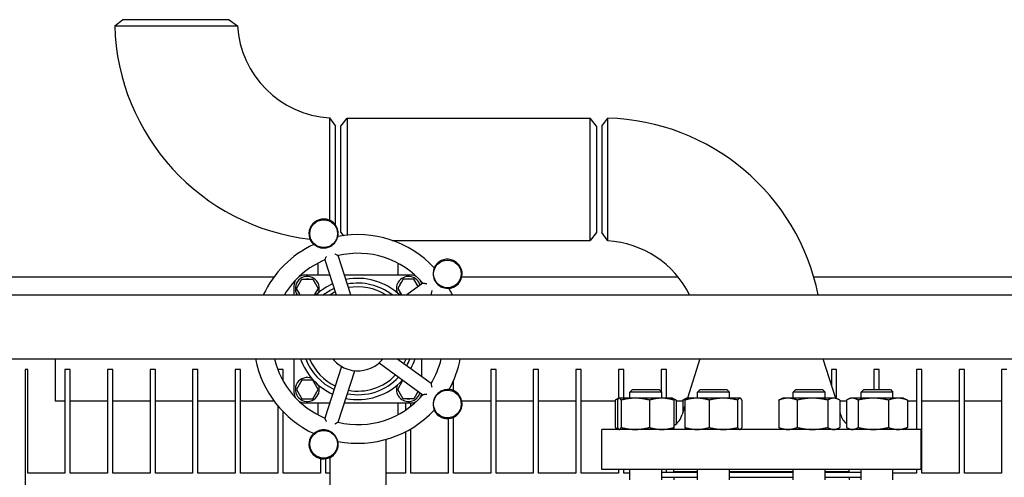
# Model space of a CAD drawing. Header units: inches. Extents: x 24 to 1128, y -69 to 748.
# Tile 656 of 656: x 760 to 784, y 647 to 658. Entities that reach past the tile are written whole.
import ezdxf

# ---------------------------------------------------------------- set-up
doc = ezdxf.new("R2010")
doc.units = ezdxf.units.IN
doc.header["$LTSCALE"] = 32
doc.header["$MEASUREMENT"] = 0
doc.layers.add('Visible (ANSI)', color=7, linetype='Continuous', lineweight=30)

msp = doc.modelspace()

# ---------------------------------------------------------------- linework, layer by layer
at = {"layer": 'Visible (ANSI)'}
for p, q in [((762.71709, 657.41115), (762.90263, 657.55353)), ((765.40763, 657.55353), (762.90273, 657.55353)), ((765.40763, 657.55353), (765.59952, 657.41121)), ((767.76281, 655.24792), (767.90513, 655.05603)), ((768.03013, 655.05353), (768.17401, 655.24103)), ((768.17401, 655.24103), (768.17401, 652.49033)), ((768.17401, 655.24103), (773.88626, 655.24103)), ((773.88626, 652.36603), (773.88626, 655.24103)), ((774.03013, 655.05353), (773.88626, 655.24103)), ((774.15513, 655.05603), (774.29751, 655.24158)), ((767.90513, 652.72654), (767.90513, 655.05603)), ((768.03013, 652.55353), (768.03013, 655.05353)), ((774.03013, 655.05353), (774.03013, 652.55353)), ((774.15513, 655.05593), (774.15513, 652.55103)), ((768.03013, 652.55353), (768.08681, 652.47966)), ((769.2372, 652.36603), (773.88626, 652.36603)), ((774.03013, 652.55353), (773.88626, 652.36603)), ((774.29745, 652.35914), (774.15513, 652.55103)), ((767.65356, 651.91107), (767.92082, 651.08853)), ((768.26255, 651.08853), (767.96266, 652.0115)), ((767.49048, 651.83433), (767.49048, 651.55353)), ((769.36548, 651.83433), (769.36548, 651.55353)), ((766.45682, 651.50853), (753.78063, 651.50853)), ((766.98789, 651.24103), (767.11418, 651.45978)), ((767.11418, 651.45978), (767.36677, 651.45978)), ((767.76973, 651.55353), (767.17798, 651.55353)), ((767.36677, 651.45978), (767.49307, 651.24103)), ((769.67798, 651.55353), (768.11146, 651.55353)), ((769.48918, 651.45978), (769.36289, 651.24103)), ((769.74177, 651.45978), (769.48918, 651.45978)), ((769.84381, 651.28305), (769.74177, 651.45978)), ((775.94931, 651.50853), (770.86822, 651.50853)), ((798.78063, 651.50853), (779.13701, 651.50853)), ((766.92798, 651.30353), (766.92798, 651.08853)), ((767.07593, 651.08853), (766.98789, 651.24103)), ((767.49307, 651.24103), (767.40502, 651.08853)), ((769.36289, 651.24103), (769.45093, 651.08853)), ((769.95529, 651.36405), (769.57607, 651.08853)), ((758.86063, 651.08853), (798.36063, 651.08853)), ((770.12899, 651.08853), (770.14632, 651.10112)), ((758.86063, 649.58853), (798.36063, 649.58853)), ((761.32063, 649.58853), (761.32063, 648.58853)), ((766.92798, 649.58853), (766.92798, 648.80353)), ((770.14632, 649.00594), (769.34446, 649.58853)), ((769.92798, 649.16458), (769.92798, 649.58853)), ((776.46091, 649.58853), (776.16761, 648.66253)), ((779.34936, 649.58853), (779.64265, 648.66253)), ((768.04717, 649.4074), (767.65356, 648.19599)), ((768.92481, 649.4917), (769.95529, 648.74301)), ((760.61063, 649.33853), (760.61063, 638.46092)), ((760.67313, 649.33853), (760.61063, 649.33853)), ((760.67313, 646.90103), (760.67313, 649.33853)), ((761.67313, 649.33853), (761.54813, 649.33853)), ((761.54813, 649.33853), (761.54813, 646.90103)), ((761.67313, 646.90103), (761.67313, 649.33853)), ((762.67313, 649.33853), (762.54813, 649.33853)), ((762.54813, 649.33853), (762.54813, 646.90103)), ((762.67313, 646.90103), (762.67313, 649.33853)), ((763.67313, 649.33853), (763.54813, 649.33853)), ((763.54813, 649.33853), (763.54813, 646.90103)), ((763.67313, 646.90103), (763.67313, 649.33853)), ((764.67313, 649.33853), (764.54813, 649.33853)), ((764.54813, 649.33853), (764.54813, 646.90103)), ((764.67313, 646.90103), (764.67313, 649.33853)), ((765.67313, 649.33853), (765.54813, 649.33853)), ((765.54813, 649.33853), (765.54813, 646.90103)), ((765.67313, 646.90103), (765.67313, 649.33853)), ((766.67313, 649.33853), (766.54813, 649.33853)), ((766.54813, 649.33853), (766.54813, 649.33496)), ((766.67313, 649.0683), (766.67313, 649.33853)), ((767.96266, 648.09556), (768.35627, 649.30697)), ((771.67313, 649.33853), (771.54813, 649.33853)), ((771.54813, 649.33853), (771.54813, 646.90103)), ((771.67313, 646.90103), (771.67313, 649.33853)), ((772.67313, 649.33853), (772.54813, 649.33853)), ((772.54813, 649.33853), (772.54813, 646.90103)), ((772.67313, 646.90103), (772.67313, 649.33853)), ((773.67313, 649.33853), (773.54813, 649.33853)), ((773.54813, 649.33853), (773.54813, 646.90103)), ((773.67313, 646.90103), (773.67313, 649.33853)), ((774.67313, 649.33853), (774.54813, 649.33853)), ((774.54813, 649.33853), (774.54813, 648.65516)), ((774.67313, 648.66253), (774.67313, 649.33853)), ((775.67313, 649.33853), (775.54813, 649.33853)), ((775.54813, 649.33853), (775.54813, 648.81682)), ((775.67313, 648.66253), (775.67313, 649.33853)), ((779.67313, 649.33853), (779.54813, 649.33853)), ((779.54813, 649.33853), (779.54813, 648.96094)), ((779.67313, 648.65418), (779.67313, 649.33853)), ((780.67313, 649.33853), (780.54813, 649.33853)), ((780.54813, 649.33853), (780.54813, 648.86353)), ((780.67313, 648.86353), (780.67313, 649.33853)), ((781.67313, 649.33853), (781.54813, 649.33853)), ((781.54813, 649.33853), (781.54813, 647.92853)), ((781.67313, 646.90103), (781.67313, 649.33853)), ((782.67313, 649.33853), (782.54813, 649.33853)), ((782.54813, 649.33853), (782.54813, 646.90103)), ((782.67313, 646.90103), (782.67313, 649.33853)), ((783.67313, 649.33853), (783.54813, 649.33853)), ((783.54813, 649.33853), (783.54813, 646.90103)), ((767.11418, 649.08478), (766.98789, 648.86603)), ((767.36677, 649.08478), (767.11418, 649.08478)), ((767.49307, 648.86603), (767.36677, 649.08478)), ((769.36289, 648.86603), (769.48791, 649.08258)), ((770.67313, 648.83948), (770.67313, 649.07283)), ((766.98789, 648.86603), (767.11418, 648.64728)), ((767.36677, 648.64728), (767.49307, 648.86603)), ((769.48918, 648.64728), (769.36289, 648.86603)), ((769.84381, 648.82401), (769.74177, 648.64728)), ((774.5594, 648.66042), (774.51545, 648.63992)), ((774.56393, 648.66253), (774.5594, 648.66042)), ((774.56842, 648.66253), (774.56393, 648.66253)), ((774.94343, 648.66253), (774.56842, 648.66253)), ((774.87643, 648.86353), (774.81393, 648.80103)), ((775.56393, 648.80103), (774.81393, 648.80103)), ((774.81393, 648.66253), (774.81393, 648.80103)), ((774.87643, 648.86353), (775.50143, 648.86353)), ((775.56394, 648.66253), (774.94343, 648.66253)), ((775.50143, 648.86353), (775.56393, 648.80103)), ((775.56393, 648.66253), (775.56393, 648.80103)), ((775.81393, 648.66253), (775.56394, 648.66253)), ((775.81393, 648.66253), (775.81845, 648.66042)), ((775.81845, 648.66042), (775.8624, 648.63992)), ((776.1487, 648.65957), (776.10042, 648.63706)), ((776.15504, 648.66253), (776.1487, 648.65957)), ((776.39415, 648.66253), (776.15504, 648.66253)), ((777.01287, 648.66253), (776.39415, 648.66253)), ((776.46754, 648.86353), (776.40504, 648.80103)), ((777.15504, 648.80103), (776.40504, 648.80103)), ((776.40504, 648.66253), (776.40504, 648.80103)), ((776.46754, 648.86353), (777.09254, 648.86353)), ((777.39876, 648.66253), (777.01287, 648.66253)), ((777.09254, 648.86353), (777.15504, 648.80103)), ((777.15504, 648.66253), (777.15504, 648.80103)), ((777.40504, 648.66253), (777.39876, 648.66253)), ((777.40504, 648.66253), (777.41139, 648.65957)), ((778.40522, 648.66253), (778.3506, 648.63706)), ((778.53023, 648.66253), (778.40522, 648.66253)), ((779.105, 648.66253), (778.53023, 648.66253)), ((778.71772, 648.86353), (778.65522, 648.80103)), ((779.40522, 648.80103), (778.65522, 648.80103)), ((778.65522, 648.66253), (778.65522, 648.80103)), ((778.71772, 648.86353), (779.34272, 648.86353)), ((779.60499, 648.66253), (779.105, 648.66253)), ((779.34272, 648.86353), (779.40522, 648.80103)), ((779.40522, 648.66253), (779.40522, 648.80103)), ((779.65522, 648.66253), (779.60499, 648.66253)), ((779.65522, 648.66253), (779.70985, 648.63706)), ((779.99634, 648.66253), (779.94786, 648.63992)), ((780.04133, 648.66253), (779.99634, 648.66253)), ((780.53297, 648.66253), (780.04133, 648.66253)), ((780.30884, 648.86353), (780.24634, 648.80103)), ((780.99634, 648.80103), (780.24634, 648.80103)), ((780.24634, 648.66253), (780.24634, 648.80103)), ((780.30884, 648.86353), (780.93384, 648.86353)), ((781.11298, 648.66253), (780.53297, 648.66253)), ((780.93384, 648.86353), (780.99634, 648.80103)), ((780.99634, 648.66253), (780.99634, 648.80103)), ((781.24634, 648.66253), (781.11298, 648.66253)), ((781.24634, 648.66253), (781.29482, 648.63992)), ((761.54813, 648.58853), (761.32063, 648.58853)), ((762.54813, 648.58853), (761.67313, 648.58853)), ((763.54813, 648.58853), (762.67313, 648.58853)), ((764.54813, 648.58853), (763.67313, 648.58853)), ((765.54813, 648.58853), (764.67313, 648.58853)), ((766.46424, 648.58853), (765.67313, 648.58853)), ((766.54813, 648.48232), (766.54813, 646.90103)), ((767.0504, 648.58853), (767.04815, 648.58853)), ((767.11418, 648.64728), (767.36677, 648.64728)), ((767.17798, 648.55353), (767.76973, 648.55353)), ((767.49048, 648.55353), (767.49048, 648.27273)), ((768.11146, 648.55353), (769.67798, 648.55353)), ((769.36548, 648.55353), (769.36548, 648.27273)), ((769.74177, 648.64728), (769.48918, 648.64728)), ((769.54813, 648.55353), (769.54813, 648.38158)), ((769.67313, 648.47247), (769.67313, 648.55353)), ((769.80781, 648.58853), (769.80555, 648.58853)), ((771.54813, 648.58853), (770.87024, 648.58853)), ((772.54813, 648.58853), (771.67313, 648.58853)), ((773.54813, 648.58853), (772.67313, 648.58853)), ((774.47449, 648.58853), (773.67313, 648.58853)), ((774.47449, 648.61744), (774.47449, 647.97362)), ((774.52524, 648.61744), (774.52524, 647.97362)), ((774.61159, 648.61744), (774.61159, 647.97362)), ((775.27527, 648.61744), (775.27527, 647.97362)), ((775.85261, 648.61744), (775.85261, 647.97362)), ((775.90336, 648.61744), (775.90336, 648.05676)), ((776.06354, 648.58853), (775.90336, 648.58853)), ((776.1103, 648.48158), (776.04568, 648.27756)), ((776.06354, 648.61744), (776.06354, 648.33394)), ((776.1103, 648.61744), (776.1103, 647.97362)), ((776.678, 648.61744), (776.678, 647.97362)), ((777.34774, 648.61744), (777.34774, 647.97362)), ((777.44978, 648.61744), (777.44978, 647.97362)), ((778.31372, 648.61744), (778.31372, 647.97362)), ((778.74675, 648.61744), (778.74675, 647.97362)), ((779.46325, 648.61744), (779.46325, 647.97362)), ((779.74673, 648.61744), (779.74673, 647.97362)), ((779.9069, 648.58853), (779.74673, 648.58853)), ((779.9069, 648.61744), (779.9069, 647.97362)), ((780.17575, 648.61744), (780.17575, 647.97362)), ((780.89019, 648.61744), (780.89019, 647.97362)), ((781.33578, 648.61744), (781.33578, 647.97362)), ((781.54813, 648.58853), (781.33578, 648.58853)), ((782.54813, 648.58853), (781.67313, 648.58853)), ((783.54813, 648.58853), (782.67313, 648.58853)), ((766.67313, 646.90103), (766.67313, 648.34384)), ((770.67313, 646.90103), (770.67313, 648.21109)), ((779.74673, 648.33394), (779.76458, 648.27756)), ((770.54813, 648.18102), (770.54813, 646.90103)), ((769.54813, 647.8746), (769.54813, 646.90103)), ((769.67313, 646.90103), (769.67313, 647.94353)), ((781.65513, 647.92853), (774.15513, 647.92853)), ((774.15513, 646.98853), (774.15513, 647.92853)), ((774.5594, 647.93064), (774.51545, 647.95113)), ((774.54813, 647.93589), (774.54813, 647.92853)), ((774.56393, 647.92853), (774.5594, 647.93064)), ((775.81393, 647.92853), (775.81845, 647.93064)), ((776.15504, 647.92853), (776.1487, 647.93149)), ((777.40504, 647.92853), (777.41139, 647.93149)), ((778.40522, 647.92853), (778.3506, 647.954)), ((779.65522, 647.92853), (779.70985, 647.954)), ((779.99634, 647.92853), (779.94786, 647.95113)), ((781.24634, 647.92853), (781.29482, 647.95113)), ((781.65513, 646.98853), (781.65513, 647.92853)), ((769.08548, 647.6934), (769.08548, 645.24353)), ((767.54813, 647.24468), (767.54813, 646.90103)), ((767.67313, 646.90103), (767.67313, 647.23955)), ((767.77048, 647.26853), (767.77048, 645.24353)), ((761.54813, 646.90103), (760.67313, 646.90103)), ((762.54813, 646.90103), (761.67313, 646.90103)), ((763.54813, 646.90103), (762.67313, 646.90103)), ((764.54813, 646.90103), (763.67313, 646.90103)), ((765.54813, 646.90103), (764.67313, 646.90103)), ((766.54813, 646.90103), (765.67313, 646.90103)), ((767.54813, 646.90103), (766.67313, 646.90103)), ((767.77048, 646.90103), (767.67313, 646.90103)), ((769.54813, 646.90103), (769.08548, 646.90103)), ((770.54813, 646.90103), (769.67313, 646.90103)), ((771.54813, 646.90103), (770.67313, 646.90103)), ((772.54813, 646.90103), (771.67313, 646.90103)), ((773.54813, 646.90103), (772.67313, 646.90103)), ((774.54813, 646.90103), (773.67313, 646.90103)), ((781.65513, 646.98853), (774.15513, 646.98853)), ((774.54813, 646.98853), (774.54813, 646.90103)), ((774.67313, 646.90103), (774.67313, 646.98853)), ((774.81393, 646.90103), (774.67313, 646.90103)), ((774.81393, 646.74103), (774.81393, 646.98853)), ((775.56393, 646.74103), (775.56393, 646.98853)), ((775.56393, 646.92353), (776.40504, 646.92353)), ((775.67313, 646.92353), (775.67313, 646.98853)), ((775.84513, 646.92853), (775.84513, 646.98853)), ((776.40504, 646.92853), (775.84513, 646.92853)), ((775.96513, 646.92853), (775.96513, 646.92353)), ((776.40504, 646.74103), (776.40504, 646.98853)), ((777.15504, 646.74103), (777.15504, 646.98853)), ((778.65522, 646.92853), (777.15504, 646.92853)), ((777.15504, 646.92353), (778.65522, 646.92353)), ((778.65522, 646.74103), (778.65522, 646.98853)), ((779.40522, 646.74103), (779.40522, 646.98853)), ((779.96513, 646.92853), (779.40522, 646.92853)), ((779.40522, 646.92353), (780.24634, 646.92353)), ((779.84513, 646.92853), (779.84513, 646.92353)), ((779.96513, 646.92853), (779.96513, 646.98853)), ((780.24634, 646.74103), (780.24634, 646.98853)), ((780.99634, 646.74103), (780.99634, 646.98853)), ((781.54813, 646.90103), (780.99634, 646.90103)), ((781.54813, 646.98853), (781.54813, 646.90103)), ((782.54813, 646.90103), (781.67313, 646.90103)), ((783.54813, 646.90103), (782.67313, 646.90103)), ((775.56393, 646.80353), (776.40504, 646.80353)), ((775.84513, 646.80353), (775.84513, 646.74103)), ((777.15504, 646.80353), (778.65522, 646.80353)), ((779.40522, 646.80353), (780.24634, 646.80353)), ((779.96513, 646.80353), (779.96513, 646.74103))]:
    msp.add_line(p, q, dxfattribs=at)
for centre in [(767.62453, 652.52628), (770.53142, 651.58177), (770.53142, 648.52529), (767.62453, 647.58078)]:
    msp.add_circle(centre, 0.325, dxfattribs=at)
for centre, radius, start, end in [((767.90513, 657.55353), 5.19, 181.571968, 263.353838), ((767.90513, 657.55353), 2.31, 183.532272, 266.467728), ((774.15513, 650.05353), 5.19, 11.503159, 88.428032), ((767.62453, 652.52628), 0.34467, 348.730099, 227.269901), ((767.62453, 652.52628), 0.33645, 239.578984, 336.421016), ((768.42798, 650.05353), 2.45, 43.00566, 100.99434), ((774.15513, 650.05353), 2.31, 26.618767, 86.467728), ((768.42798, 650.05353), 2.45, 115.00566, 155.010701), ((768.42798, 650.05353), 2.0125, 112.631409, 149.050277), ((768.42798, 650.05353), 2.0125, 40.631409, 103.368591), ((770.53142, 651.58177), 0.34467, 276.730099, 155.269901), ((767.17798, 651.30353), 0.25, 147.582292, 180), ((767.24048, 651.24103), 0.28125, 337.795252, 212.835044), ((767.17798, 651.30353), 0.25, 90, 122.417708), ((767.24048, 651.24103), 0.22125, 81.37864, 98.62136), ((768.42798, 650.05353), 1.42427, 46.609452, 101.448656), ((769.61548, 651.24103), 0.28125, 15.126137, 202.204748), ((769.61548, 651.24103), 0.22125, 81.37864, 98.62136), ((769.67798, 651.30353), 0.25, 57.582292, 90), ((769.67798, 651.30353), 0.25, 8.860487, 32.417708), ((770.53142, 651.58177), 0.33645, 167.578984, 264.421016), ((767.24048, 651.24103), 0.22125, 141.37864, 158.62136), ((767.24048, 651.24103), 0.22125, 21.37864, 38.62136), ((768.42798, 650.05353), 1.42427, 114.551344, 133.390548), ((768.42798, 650.05353), 1.31108, 115.119769, 127.868005), ((768.42798, 650.05353), 1.31108, 52.131995, 100.880231), ((768.42798, 650.05353), 1.22505, 57.657222, 100.377391), ((769.61548, 651.24103), 0.22125, 141.37864, 158.62136), ((769.61548, 651.24103), 0.22125, 21.37864, 38.62136), ((768.42798, 650.05353), 2.45, 24.989299, 28.99434), ((767.24048, 651.24103), 0.22125, 201.37864, 218.62136), ((767.24048, 651.24103), 0.22125, 321.37864, 338.62136), ((768.42798, 650.05353), 1.22505, 115.622609, 122.342778), ((769.61548, 651.24103), 0.22125, 201.37864, 218.62136), ((768.42798, 650.05353), 2.0125, 30.949723, 31.368591), ((768.42798, 650.05353), 2.45, 190.940874, 244.99434), ((768.42798, 650.05353), 2.0125, 193.359245, 247.368591), ((768.42798, 650.05353), 1.42427, 199.055448, 245.448656), ((768.42798, 650.05353), 1.31108, 200.773227, 244.880231), ((768.42798, 650.05353), 1.22505, 202.30742, 244.377391), ((768.42798, 650.05353), 0.75, 218.316134, 244.265933), ((768.42798, 650.05353), 0.75, 316.265933, 321.683866), ((768.42798, 650.05353), 1.22505, 331.622609, 337.69258), ((768.42798, 650.05353), 1.31108, 331.119769, 339.226773), ((768.42798, 650.05353), 1.42427, 330.551344, 340.944552), ((768.42798, 650.05353), 2.0125, 328.631409, 346.640755), ((768.42798, 650.05353), 2.45, 331.00566, 349.059126), ((768.42798, 650.05353), 0.75, 244.265933, 259.734067), ((768.42798, 650.05353), 0.75, 259.734067, 316.265933), ((767.24048, 648.86603), 0.28125, 67.795252, 22.204748), ((768.42798, 650.05353), 1.31108, 259.119769, 316.880231), ((768.42798, 650.05353), 1.22505, 259.622609, 316.377391), ((767.24048, 648.86603), 0.22125, 141.37864, 158.62136), ((767.24048, 648.86603), 0.22125, 81.37864, 98.62136), ((767.24048, 648.86603), 0.22125, 21.37864, 38.62136), ((768.42798, 650.05353), 1.42427, 258.551344, 317.448656), ((769.61548, 648.86603), 0.28125, 157.795252, 344.873863), ((769.61548, 648.86603), 0.22125, 141.37864, 158.62136), ((767.17798, 648.80353), 0.25, 180, 212.417708), ((767.24048, 648.86603), 0.22125, 201.37864, 218.62136), ((767.24048, 648.86603), 0.22125, 321.37864, 338.62136), ((768.42798, 650.05353), 2.0125, 256.631409, 319.368591), ((769.61548, 648.86603), 0.22125, 201.37864, 218.62136), ((769.61548, 648.86603), 0.22125, 321.37864, 338.62136), ((769.67798, 648.80353), 0.25, 327.582292, 351.139513), ((770.53142, 648.52529), 0.33645, 95.578984, 192.421016), ((770.53142, 648.52529), 0.34467, 204.730099, 83.269901), ((767.17798, 648.80353), 0.25, 237.582292, 270), ((767.24048, 648.86603), 0.22125, 261.37864, 278.62136), ((769.61548, 648.86603), 0.22125, 261.37864, 278.62136), ((769.67798, 648.80353), 0.25, 270, 302.417708), ((768.42798, 650.05353), 2.45, 259.00566, 316.99434), ((775.56902, 648.42853), 0.5, 304.554106, 342.425284), ((780.24125, 648.42853), 0.5, 197.574716, 228.033818), ((767.62453, 647.58078), 0.34467, 132.730099, 11.269901), ((767.62453, 647.58078), 0.33645, 23.578984, 120.421016)]:
    msp.add_arc(centre, radius, start, end, dxfattribs=at)
for points, knots in [([(762.7172, 657.41115), (762.71729, 657.41115), (762.73969, 657.41115), (762.84761, 657.41115), (762.95655, 657.41115), (763.2448, 657.41115), (763.42415, 657.41115), (763.81152, 657.41114), (764.018, 657.41114), (764.4287, 657.41114), (764.63267, 657.41114), (764.98555, 657.41115), (765.13741, 657.41116), (765.38424, 657.41118), (765.47847, 657.41119), (765.5778, 657.41121), (765.59952, 657.41121), (765.59952, 657.41121)], [0, 0, 0, 0, 0.30609723, 0.30609723, 0.74775686, 0.74775686, 1.1908901, 1.1908901, 1.61773044, 1.61773044, 2.04730492, 2.04730492, 2.44315297, 2.44315297, 2.84306953, 2.84306953, 3.14159265, 3.14159265, 3.14159265, 3.14159265]), ([(767.76281, 655.24792), (767.76281, 655.24792), (767.76281, 655.22619), (767.7628, 655.12687), (767.76278, 655.03263), (767.76277, 654.78581), (767.76276, 654.63395), (767.76275, 654.28107), (767.76274, 654.0771), (767.76274, 653.6664), (767.76275, 653.45991), (767.76275, 653.11307), (767.76275, 652.96762), (767.76275, 652.84206)], [-3.14159265, -3.14159265, -3.14159265, -3.14159265, -2.84306953, -2.84306953, -2.44315297, -2.44315297, -2.04730492, -2.04730492, -1.61773044, -1.61773044, -1.1908901, -1.1908901, -0.83876581, -0.83876581, -0.83876581, -0.83876581]), ([(774.29745, 652.35914), (774.29745, 652.35914), (774.29746, 652.37778), (774.29747, 652.47452), (774.29748, 652.58375), (774.2975, 652.8775), (774.29751, 653.06171), (774.29752, 653.46771), (774.29752, 653.68922), (774.29752, 654.12385), (774.29752, 654.33671), (774.29751, 654.71253), (774.29751, 654.87521), (774.29751, 655.11664), (774.29751, 655.19598), (774.29751, 655.23663), (774.29751, 655.2415), (774.29751, 655.24146)], [-3.14159265, -3.14159265, -3.14159265, -3.14159265, -2.86492266, -2.86492266, -2.40917784, -2.40917784, -1.95396487, -1.95396487, -1.49882494, -1.49882494, -1.04590561, -1.04590561, -0.59274122, -0.59274122, -0.1436733, -0.1436733, 0, 0, 0, 0]), ([(767.9329, 652.39169), (767.93543, 652.39751), (767.9379, 652.40336), (767.94394, 652.41813), (767.9473, 652.42683), (767.95272, 652.44096), (767.95485, 652.44655), (767.95812, 652.45446), (767.95931, 652.45698), (767.96036, 652.45835), (767.96056, 652.45853), (767.96073, 652.45856)], [0.580991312, 0.580991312, 0.580991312, 0.580991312, 0.631248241, 0.631248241, 0.710233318, 0.710233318, 0.777125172, 0.777125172, 0.836433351, 0.836433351, 0.854846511, 0.854846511, 0.854846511, 0.854846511]), ([(767.39234, 652.27388), (767.39276, 652.27408), (767.39404, 652.27358), (767.3986, 652.27109), (767.40213, 652.26888), (767.41145, 652.26288), (767.41734, 652.25902), (767.43145, 652.24996), (767.43976, 652.24474), (767.45027, 652.23844), (767.45222, 652.23729), (767.45417, 652.23614)], [0.256029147, 0.256029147, 0.256029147, 0.256029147, 0.303466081, 0.303466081, 0.359721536, 0.359721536, 0.422672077, 0.422672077, 0.495531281, 0.495531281, 0.511919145, 0.511919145, 0.511919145, 0.511919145]), ([(767.65356, 651.91107), (767.65355, 651.91112), (767.65401, 651.91221), (767.65513, 651.91508), (767.65555, 651.91617), (767.65602, 651.91742)], [0, 0, 0, 0, 0.0434713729, 0.0434713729, 0.0637358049, 0.0637358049, 0.0637358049, 0.0637358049]), ([(767.65602, 651.91742), (767.65629, 651.91817), (767.6566, 651.91898), (767.65737, 651.9209), (767.65784, 651.92204), (767.65836, 651.92324)], [0, 0, 0, 0, 0.0122046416, 0.0122046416, 0.0272233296, 0.0272233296, 0.0272233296, 0.0272233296]), ([(767.65836, 651.92324), (767.65879, 651.92424), (767.65924, 651.92528), (767.66238, 651.93245), (767.66564, 651.93974), (767.67226, 651.95435), (767.67564, 651.96173), (767.68262, 651.9769), (767.68628, 651.98479), (767.68998, 651.99271), (767.69003, 651.9928), (767.69007, 651.99289)], [-0.213474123, -0.213474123, -0.213474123, -0.213474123, -0.200917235, -0.200917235, -0.130058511, -0.130058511, -0.065919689, -0.065919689, 0, 0, 0.00073204, 0.00073204, 0.00073204, 0.00073204]), ([(767.88503, 652.05624), (767.88511, 652.05619), (767.88519, 652.05615), (767.89695, 652.04964), (767.90876, 652.04304), (767.9283, 652.03201), (767.93657, 652.02729), (767.94652, 652.02152), (767.94922, 652.01995), (767.95162, 652.01853)], [-1.12932249, -1.12932249, -1.12932249, -1.12932249, -1.1286543, -1.1286543, -1.032789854, -1.032789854, -0.957765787, -0.957765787, -0.927258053, -0.927258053, -0.927258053, -0.927258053]), ([(767.95162, 652.01853), (767.95273, 652.01787), (767.95376, 652.01724), (767.95552, 652.01613), (767.95626, 652.01565), (767.95694, 652.0152)], [0, 0, 0, 0, 0.0147482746, 0.0147482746, 0.0272239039, 0.0272239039, 0.0272239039, 0.0272239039]), ([(767.95694, 652.0152), (767.95702, 652.01514), (767.95711, 652.01508), (767.9589, 652.01389), (767.9603, 652.01301), (767.96215, 652.01184), (767.96265, 652.01153), (767.96266, 652.0115)], [0.4131175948, 0.4131175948, 0.4131175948, 0.4131175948, 0.4146759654, 0.4146759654, 0.4470960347, 0.4470960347, 0.4777405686, 0.4777405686, 0.4777405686, 0.4777405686]), ([(770.21963, 651.7246), (770.21994, 651.72427), (770.21986, 651.72289), (770.2189, 651.71779), (770.21789, 651.71374), (770.21507, 651.70302), (770.21321, 651.69622), (770.20895, 651.67999), (770.20656, 651.67047), (770.20382, 651.65853), (770.20333, 651.65634), (770.20284, 651.65414)], [0.256027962, 0.256027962, 0.256027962, 0.256027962, 0.303473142, 0.303473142, 0.359745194, 0.359745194, 0.422728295, 0.422728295, 0.4956367, 0.4956367, 0.511914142, 0.511914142, 0.511914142, 0.511914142]), ([(769.95529, 651.36405), (769.95533, 651.36408), (769.95653, 651.36398), (769.95962, 651.3638), (769.96078, 651.36374), (769.96209, 651.36368)], [0, 0, 0, 0, 0.0437201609, 0.0437201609, 0.0637381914, 0.0637381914, 0.0637381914, 0.0637381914]), ([(769.96209, 651.36368), (769.96289, 651.36365), (769.96375, 651.3636), (769.96582, 651.36347), (769.96704, 651.36338), (769.96835, 651.36325)], [0, 0, 0, 0, 0.0122046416, 0.0122046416, 0.0272233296, 0.0272233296, 0.0272233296, 0.0272233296]), ([(769.96835, 651.36325), (769.96886, 651.36321), (769.96938, 651.36316), (769.97607, 651.36251), (769.98357, 651.36171), (769.99943, 651.35996), (770.00794, 651.35899), (770.02557, 651.35692), (770.03486, 651.35579), (770.04419, 651.35464), (770.04429, 651.35463), (770.04439, 651.35462)], [-0.213420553, -0.213420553, -0.213420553, -0.213420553, -0.207538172, -0.207538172, -0.138849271, -0.138849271, -0.070825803, -0.070825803, 0, 0, 0.000778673, 0.000778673, 0.000778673, 0.000778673]), ([(770.49871, 651.24691), (770.50506, 651.2463), (770.51142, 651.24575), (770.52736, 651.24458), (770.53666, 651.24406), (770.55175, 651.24327), (770.55772, 651.24298), (770.56623, 651.24231), (770.56899, 651.24196), (770.5706, 651.24139), (770.57083, 651.24125), (770.57091, 651.2411)], [0.581001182, 0.581001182, 0.581001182, 0.581001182, 0.631503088, 0.631503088, 0.710456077, 0.710456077, 0.777323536, 0.777323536, 0.836617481, 0.836617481, 0.854862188, 0.854862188, 0.854862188, 0.854862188]), ([(770.14807, 651.1077), (770.14783, 651.10683), (770.14761, 651.10604), (770.14706, 651.10398), (770.1468, 651.10291), (770.14644, 651.10151), (770.14635, 651.10114), (770.14632, 651.10112)], [0.4116232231, 0.4116232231, 0.4116232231, 0.4116232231, 0.4251808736, 0.4251808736, 0.4504118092, 0.4504118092, 0.4744256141, 0.4744256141, 0.4744256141, 0.4744256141]), ([(770.1496, 651.11379), (770.14932, 651.11253), (770.14904, 651.11135), (770.14852, 651.10934), (770.14829, 651.10849), (770.14807, 651.1077)], [0, 0, 0, 0, 0.0147482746, 0.0147482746, 0.0272239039, 0.0272239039, 0.0272239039, 0.0272239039]), ([(770.16489, 651.18877), (770.16487, 651.18867), (770.16485, 651.18857), (770.16324, 651.18029), (770.16163, 651.17206), (770.15849, 651.15629), (770.15694, 651.14864), (770.1537, 651.13284), (770.15199, 651.1247), (770.15019, 651.11647), (770.14989, 651.11509), (770.1496, 651.11379)], [-1.170993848, -1.170993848, -1.170993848, -1.170993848, -1.170211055, -1.170211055, -1.105988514, -1.105988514, -1.043767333, -1.043767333, -0.970046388, -0.970046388, -0.954437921, -0.954437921, -0.954437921, -0.954437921]), ([(770.14632, 649.00594), (770.14637, 649.00591), (770.14664, 649.00473), (770.14742, 649.00173), (770.14772, 649.00062), (770.14807, 648.99936)], [0, 0, 0, 0, 0.0438217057, 0.0438217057, 0.0637391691, 0.0637391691, 0.0637391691, 0.0637391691]), ([(770.14807, 648.99936), (770.14829, 648.99859), (770.14851, 648.99775), (770.14903, 648.99575), (770.14931, 648.99455), (770.1496, 648.99327)], [0, 0, 0, 0, 0.0122046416, 0.0122046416, 0.0272233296, 0.0272233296, 0.0272233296, 0.0272233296]), ([(770.1496, 648.99327), (770.14996, 648.99166), (770.15034, 648.98993), (770.15227, 648.98104), (770.15404, 648.9726), (770.15864, 648.95013), (770.16174, 648.93451), (770.16485, 648.91849), (770.16487, 648.91839), (770.16489, 648.91829)], [-0.224272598, -0.224272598, -0.224272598, -0.224272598, -0.203748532, -0.203748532, -0.123574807, -0.123574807, 0, 0, 0.000774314, 0.000774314, 0.000774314, 0.000774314]), ([(769.96209, 648.74338), (769.96094, 648.74333), (769.9599, 648.74328), (769.95667, 648.74309), (769.95534, 648.74298), (769.95529, 648.74301)], [0.4166312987, 0.4166312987, 0.4166312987, 0.4166312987, 0.4346079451, 0.4346079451, 0.481762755, 0.481762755, 0.481762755, 0.481762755]), ([(769.96835, 648.74381), (769.96707, 648.74368), (769.96586, 648.74359), (769.96379, 648.74346), (769.96291, 648.74341), (769.96209, 648.74338)], [0, 0, 0, 0, 0.0147482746, 0.0147482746, 0.0272239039, 0.0272239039, 0.0272239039, 0.0272239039]), ([(770.04439, 648.75244), (770.04429, 648.75243), (770.04419, 648.75242), (770.03369, 648.75112), (770.02321, 648.74986), (770.0036, 648.74757), (769.99424, 648.74651), (769.97935, 648.7449), (769.97334, 648.74428), (769.96835, 648.74381)], [-1.114835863, -1.114835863, -1.114835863, -1.114835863, -1.114124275, -1.114124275, -1.04122279, -1.04122279, -0.971966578, -0.971966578, -0.919083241, -0.919083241, -0.919083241, -0.919083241]), ([(770.57091, 648.86596), (770.57069, 648.86555), (770.56936, 648.86521), (770.56421, 648.86454), (770.56005, 648.86425), (770.54899, 648.86363), (770.54195, 648.86329), (770.52521, 648.86233), (770.51542, 648.86166), (770.50321, 648.86058), (770.50096, 648.86037), (770.49871, 648.86015)], [0.256029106, 0.256029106, 0.256029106, 0.256029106, 0.303466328, 0.303466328, 0.359722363, 0.359722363, 0.422674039, 0.422674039, 0.495534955, 0.495534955, 0.511918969, 0.511918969, 0.511918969, 0.511918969]), ([(770.20284, 648.45292), (770.20422, 648.44667), (770.20568, 648.44043), (770.20949, 648.42489), (770.21188, 648.41589), (770.21578, 648.40131), (770.21734, 648.39555), (770.21934, 648.38726), (770.21986, 648.38454), (770.21981, 648.38284), (770.21974, 648.38258), (770.21963, 648.38246)], [0.581008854, 0.581008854, 0.581008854, 0.581008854, 0.631700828, 0.631700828, 0.710628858, 0.710628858, 0.777477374, 0.777477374, 0.836760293, 0.836760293, 0.854874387, 0.854874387, 0.854874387, 0.854874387]), ([(767.65602, 648.18964), (767.6555, 648.19103), (767.65504, 648.19222), (767.65396, 648.19496), (767.65355, 648.19595), (767.65356, 648.19599)], [0.4187937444, 0.4187937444, 0.4187937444, 0.4187937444, 0.4420840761, 0.4420840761, 0.4846304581, 0.4846304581, 0.4846304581, 0.4846304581]), ([(767.65836, 648.18382), (767.65784, 648.185), (767.65738, 648.18612), (767.65662, 648.18805), (767.6563, 648.18887), (767.65602, 648.18964)], [0, 0, 0, 0, 0.0147482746, 0.0147482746, 0.0272239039, 0.0272239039, 0.0272239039, 0.0272239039]), ([(767.69007, 648.11417), (767.69003, 648.11426), (767.68998, 648.11435), (767.68649, 648.12183), (767.68303, 648.12928), (767.67641, 648.14365), (767.67319, 648.15067), (767.66654, 648.16533), (767.66311, 648.17298), (767.6596, 648.18096), (767.65896, 648.18243), (767.65836, 648.18382)], [-1.156707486, -1.156707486, -1.156707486, -1.156707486, -1.155975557, -1.155975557, -1.093745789, -1.093745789, -1.033015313, -1.033015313, -0.959969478, -0.959969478, -0.942527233, -0.942527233, -0.942527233, -0.942527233]), ([(767.95162, 648.08853), (767.95009, 648.08763), (767.94844, 648.08666), (767.94045, 648.08201), (767.93301, 648.07774), (767.91317, 648.06648), (767.89936, 648.05876), (767.88519, 648.05091), (767.88511, 648.05087), (767.88503, 648.05082)], [-0.224216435, -0.224216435, -0.224216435, -0.224216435, -0.202169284, -0.202169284, -0.122714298, -0.122714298, 0, 0, 0.000708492, 0.000708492, 0.000708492, 0.000708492]), ([(767.95694, 648.09186), (767.95627, 648.09142), (767.95555, 648.09095), (767.9538, 648.08984), (767.95275, 648.0892), (767.95162, 648.08853)], [0, 0, 0, 0, 0.0122046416, 0.0122046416, 0.0272233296, 0.0272233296, 0.0272233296, 0.0272233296]), ([(767.96266, 648.09556), (767.96264, 648.09551), (767.96161, 648.09489), (767.959, 648.09322), (767.95803, 648.09259), (767.95694, 648.09186)], [0, 0, 0, 0, 0.0437127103, 0.0437127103, 0.0637381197, 0.0637381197, 0.0637381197, 0.0637381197]), ([(767.45417, 647.87092), (767.44867, 647.86768), (767.44321, 647.86439), (767.42962, 647.85597), (767.42179, 647.85092), (767.40912, 647.84268), (767.40412, 647.83942), (767.39684, 647.83495), (767.39441, 647.83361), (767.39277, 647.83313), (767.3925, 647.83311), (767.39234, 647.83318)], [0.581000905, 0.581000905, 0.581000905, 0.581000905, 0.63149595, 0.63149595, 0.710449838, 0.710449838, 0.777317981, 0.777317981, 0.836612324, 0.836612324, 0.854861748, 0.854861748, 0.854861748, 0.854861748]), ([(767.96073, 647.6485), (767.96028, 647.64859), (767.95954, 647.64974), (767.95732, 647.65443), (767.95576, 647.65829), (767.95174, 647.66862), (767.94925, 647.6752), (767.94317, 647.6908), (767.93952, 647.6999), (767.93471, 647.71118), (767.93381, 647.71328), (767.9329, 647.71537)], [0.256030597, 0.256030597, 0.256030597, 0.256030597, 0.303457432, 0.303457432, 0.359692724, 0.359692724, 0.422603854, 0.422603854, 0.495403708, 0.495403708, 0.511925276, 0.511925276, 0.511925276, 0.511925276])]:
    msp.add_open_spline(points, degree=3, knots=knots, dxfattribs=at)
for points, weights in [([(774.56842, 648.66253), (774.54838, 648.66253), (774.52524, 648.61744)], [1, 1.0379548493, 1]), ([(774.61159, 648.61744), (774.58845, 648.66253), (774.56842, 648.66253)], [1, 1.0379548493, 1]), ([(774.94343, 648.66253), (774.78942, 648.66253), (774.61159, 648.61744)], [1, 1.0379548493, 1]), ([(775.27527, 648.61744), (775.09744, 648.66253), (774.94343, 648.66253)], [1, 1.0379548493, 1]), ([(775.56394, 648.66253), (775.42997, 648.66253), (775.27527, 648.61744)], [1, 1.0379548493, 1]), ([(775.85261, 648.61744), (775.69791, 648.66253), (775.56394, 648.66253)], [1, 1.0379548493, 1]), ([(775.81845, 648.66042), (775.83436, 648.653), (775.85261, 648.61744)], [1.01292606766, 1.02969372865, 1]), ([(776.39415, 648.66253), (776.26242, 648.66253), (776.1103, 648.61744)], [1, 1.0379548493, 1]), ([(776.1103, 648.61744), (776.13078, 648.65122), (776.1487, 648.65957)], [1, 1.02816340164, 1.01453097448]), ([(776.678, 648.61744), (776.52589, 648.66253), (776.39415, 648.66253)], [1, 1.0379548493, 1]), ([(777.01287, 648.66253), (776.85746, 648.66253), (776.678, 648.61744)], [1, 1.0379548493, 1]), ([(777.34774, 648.61744), (777.16829, 648.66253), (777.01287, 648.66253)], [1, 1.0379548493, 1]), ([(777.39876, 648.66253), (777.37509, 648.66253), (777.34774, 648.61744)], [1, 1.0379548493, 1]), ([(777.44978, 648.61744), (777.42244, 648.66253), (777.39876, 648.66253)], [1, 1.0379548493, 1]), ([(778.53023, 648.66253), (778.42975, 648.66253), (778.31372, 648.61744)], [1, 1.0379548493, 1]), ([(778.74675, 648.61744), (778.63072, 648.66253), (778.53023, 648.66253)], [1, 1.0379548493, 1]), ([(779.105, 648.66253), (778.93874, 648.66253), (778.74675, 648.61744)], [1, 1.0379548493, 1]), ([(779.46325, 648.61744), (779.27127, 648.66253), (779.105, 648.66253)], [1, 1.0379548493, 1]), ([(779.60499, 648.66253), (779.53921, 648.66253), (779.46325, 648.61744)], [1, 1.0379548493, 1]), ([(779.74673, 648.61744), (779.67077, 648.66253), (779.60499, 648.66253)], [1, 1.0379548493, 1]), ([(780.04133, 648.66253), (779.97894, 648.66253), (779.9069, 648.61744)], [1, 1.0379548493, 1]), ([(780.17575, 648.61744), (780.10371, 648.66253), (780.04133, 648.66253)], [1, 1.0379548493, 1]), ([(780.53297, 648.66253), (780.36718, 648.66253), (780.17575, 648.61744)], [1, 1.0379548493, 1]), ([(780.89019, 648.61744), (780.69876, 648.66253), (780.53297, 648.66253)], [1, 1.0379548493, 1]), ([(781.11298, 648.66253), (781.00958, 648.66253), (780.89019, 648.61744)], [1, 1.0379548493, 1]), ([(781.33578, 648.61744), (781.21638, 648.66253), (781.11298, 648.66253)], [1, 1.0379548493, 1]), ([(774.54926, 648.65311), (774.51396, 648.64215), (774.47449, 648.61744)], [1.01886350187, 1.02044778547, 1]), ([(775.90336, 648.61744), (775.87087, 648.62971), (775.84041, 648.63852)], [1, 1.01005189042, 1.01477953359]), ([(775.8624, 648.63992), (775.88218, 648.6307), (775.90336, 648.61744)], [1.01551577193, 1.01087228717, 1]), ([(776.12472, 648.63852), (776.09512, 648.62971), (776.06354, 648.61744)], [1.01477953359, 1.01005189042, 1]), ([(776.06354, 648.61744), (776.08253, 648.62872), (776.10042, 648.63706)], [1, 1.00922838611, 1.0139691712]), ([(778.31372, 648.61744), (778.33271, 648.62872), (778.3506, 648.63706)], [1, 1.00922838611, 1.0139691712]), ([(781.29482, 648.63992), (781.31459, 648.6307), (781.33578, 648.61744)], [1.01551577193, 1.01087228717, 1]), ([(774.47449, 647.97362), (774.51396, 647.94891), (774.54926, 647.93794)], [1, 1.02044778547, 1.01886350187]), ([(774.52524, 647.97362), (774.54838, 647.92853), (774.56842, 647.92853)], [1, 1.0379548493, 1]), ([(774.56842, 647.92853), (774.58845, 647.92853), (774.61159, 647.97362)], [1, 1.0379548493, 1]), ([(774.61159, 647.97362), (774.78942, 647.92853), (774.94343, 647.92853)], [1, 1.0379548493, 1]), ([(774.94343, 647.92853), (775.09744, 647.92853), (775.27527, 647.97362)], [1, 1.0379548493, 1]), ([(775.27527, 647.97362), (775.42997, 647.92853), (775.56394, 647.92853)], [1, 1.0379548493, 1]), ([(775.56394, 647.92853), (775.69791, 647.92853), (775.85261, 647.97362)], [1, 1.0379548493, 1]), ([(775.85261, 647.97362), (775.83436, 647.93806), (775.81845, 647.93064)], [1, 1.02969372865, 1.01292606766]), ([(776.1103, 647.97362), (776.26242, 647.92853), (776.39415, 647.92853)], [1, 1.0379548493, 1]), ([(776.1487, 647.93149), (776.13078, 647.93984), (776.1103, 647.97362)], [1.01453097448, 1.02816340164, 1]), ([(776.39415, 647.92853), (776.52589, 647.92853), (776.678, 647.97362)], [1, 1.0379548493, 1]), ([(776.678, 647.97362), (776.85746, 647.92853), (777.01287, 647.92853)], [1, 1.0379548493, 1]), ([(777.01287, 647.92853), (777.16829, 647.92853), (777.34774, 647.97362)], [1, 1.0379548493, 1]), ([(777.34774, 647.97362), (777.37509, 647.92853), (777.39876, 647.92853)], [1, 1.0379548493, 1]), ([(777.39876, 647.92853), (777.42244, 647.92853), (777.44978, 647.97362)], [1, 1.0379548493, 1]), ([(778.31372, 647.97362), (778.42975, 647.92853), (778.53023, 647.92853)], [1, 1.0379548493, 1]), ([(778.3506, 647.954), (778.33271, 647.96234), (778.31372, 647.97362)], [1.0139691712, 1.00922838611, 1]), ([(778.53023, 647.92853), (778.63072, 647.92853), (778.74675, 647.97362)], [1, 1.0379548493, 1]), ([(778.74675, 647.97362), (778.93874, 647.92853), (779.105, 647.92853)], [1, 1.0379548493, 1]), ([(779.105, 647.92853), (779.27127, 647.92853), (779.46325, 647.97362)], [1, 1.0379548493, 1]), ([(779.46325, 647.97362), (779.53921, 647.92853), (779.60499, 647.92853)], [1, 1.0379548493, 1]), ([(779.60499, 647.92853), (779.67077, 647.92853), (779.74673, 647.97362)], [1, 1.0379548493, 1]), ([(779.9069, 647.97362), (779.97894, 647.92853), (780.04133, 647.92853)], [1, 1.0379548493, 1]), ([(780.04133, 647.92853), (780.10371, 647.92853), (780.17575, 647.97362)], [1, 1.0379548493, 1]), ([(780.17575, 647.97362), (780.36718, 647.92853), (780.53297, 647.92853)], [1, 1.0379548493, 1]), ([(780.53297, 647.92853), (780.69876, 647.92853), (780.89019, 647.97362)], [1, 1.0379548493, 1]), ([(780.89019, 647.97362), (781.00958, 647.92853), (781.11298, 647.92853)], [1, 1.0379548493, 1]), ([(781.11298, 647.92853), (781.21638, 647.92853), (781.33578, 647.97362)], [1, 1.0379548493, 1]), ([(781.33578, 647.97362), (781.31459, 647.96035), (781.29482, 647.95113)], [1, 1.01087228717, 1.01551577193])]:
    msp.add_rational_spline(points, weights, degree=2, dxfattribs=at)

doc.saveas('drawing.dxf')
